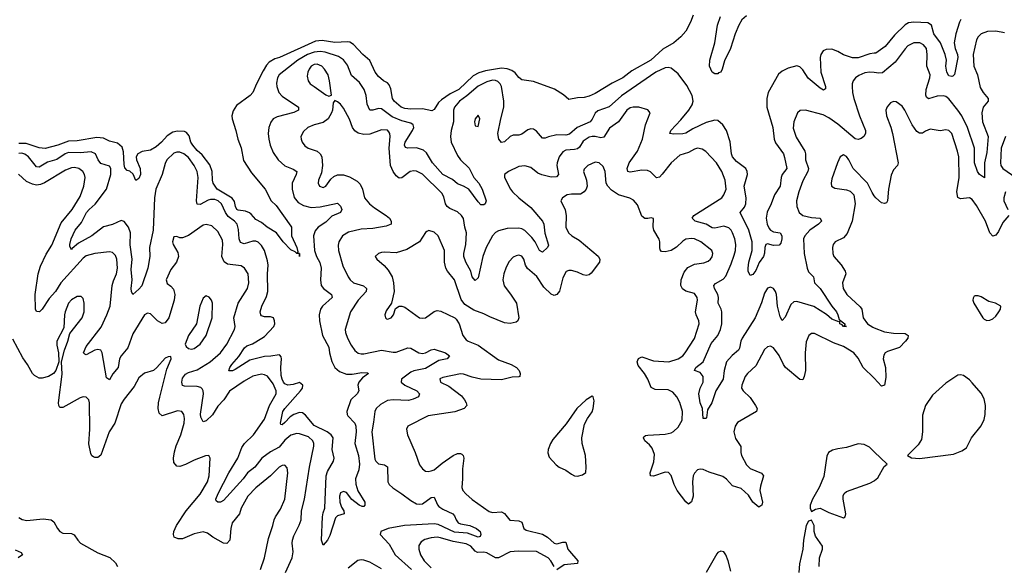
# Model space of a CAD drawing. Header units: inches. Extents: x 1834610 to 2027685, y 642842 to 774116.
# Tile 595 of 632: x 2004156 to 2010889, y 725259 to 728987. Entities that reach past the tile are written whole.
import ezdxf

# ---------------------------------------------------------------- set-up
doc = ezdxf.new("R2010")
doc.units = ezdxf.units.IN
doc.header["$MEASUREMENT"] = 0
doc.layers.add('C0702', color=7, linetype='Continuous')
doc.layers.add('C0712', color=7, linetype='Continuous')

msp = doc.modelspace()

# ---------------------------------------------------------------- linework, layer by layer
at = {"layer": 'C0702', "color": 5}
for points, elevation in [([(2008761.7, 729018.3), (2008742.3, 728970), (2008710.2, 728910), (2008676.9, 728870), (2008630, 728829), (2008554.6, 728785.4), (2008471.6, 728710), (2008342, 728638), (2008279.5, 728590), (2008206.2, 728553.8), (2008090, 728483.5), (2008050, 728464.8), (2008016.6, 728456.6), (2007970, 728453.6), (2007910, 728442.7), (2007874.7, 728474.8), (2007812.2, 728512.3), (2007670, 728564.7), (2007590, 728577.6), (2007570, 728591.6), (2007544, 728624), (2007521, 728641), (2007490, 728652.8), (2007450, 728657.3), (2007342.1, 728637.9), (2007295.9, 728624.1), (2007256.6, 728603.4), (2007158.3, 728510), (2007098.6, 728481.4), (2007040.7, 728439.2), (2007019.4, 728420.6), (2006990, 728374), (2006974.4, 728365.6), (2006910, 728378.4), (2006830, 728376), (2006790, 728380.3), (2006765.1, 728390), (2006716.9, 728430), (2006705.6, 728450), (2006694.9, 728514.9), (2006683.5, 728543.5), (2006670, 728556.9), (2006642.9, 728570), (2006610, 728598.7), (2006586.6, 728630), (2006549.1, 728709.1), (2006503, 728750), (2006438.2, 728818.2), (2006413.1, 728833.1), (2006396.6, 728836.6), (2006310, 728832.6), (2006224.4, 728844.4), (2006179.5, 728840.5), (2005932.2, 728730), (2005900, 728720), (2005862.7, 728697.3), (2005843.9, 728676.1), (2005821.5, 728638.5), (2005775, 728550), (2005750, 728489.6), (2005731.1, 728468.9), (2005639.4, 728400.6), (2005616.4, 728363.6), (2005607.2, 728330), (2005608.9, 728308.9), (2005634.6, 728230), (2005646.7, 728170), (2005670, 728111.3), (2005685.5, 728025.5), (2005739.9, 727939.9), (2005833.7, 727830), (2005875.3, 727750), (2005910, 727716.9), (2006010, 727576.3), (2006013.4, 727570), (2006013.8, 727510), (2006051.5, 727430), (2006058, 727402), (2006052, 727392), (2006070.3, 727390), (2006070, 727368.7), (2006068.8, 727388.9), (2006051.2, 727388.9), (2006040.2, 727400.2), (2006010, 727414.5), (2005958.4, 727470), (2005912, 727530), (2005848.4, 727570), (2005810, 727600.4), (2005770, 727622), (2005738.5, 727658.5), (2005726.5, 727666.5), (2005699.7, 727679.7), (2005650, 727685.2), (2005641.8, 727690), (2005632.1, 727710), (2005625.3, 727745.3), (2005608.8, 727768.9), (2005505.6, 727830), (2005479.7, 727870), (2005474.7, 727890), (2005472.2, 727950), (2005455.2, 727995.2), (2005404.4, 728064.4), (2005370, 728093.3), (2005340.7, 728130), (2005326.8, 728150), (2005314.9, 728194.9), (2005296.6, 728216.6), (2005283, 728223), (2005235.1, 728224.9), (2005202.1, 728217.9), (2005165.2, 728194.8), (2005125.7, 728150), (2005090, 728119.1), (2005050, 728096.9), (2004994.2, 728085.8), (2004962.8, 728070), (2004953, 728050), (2004954.4, 728030), (2004980.3, 727970), (2004982.4, 727930), (2004970, 727901.2), (2004950, 727888.7), (2004932.6, 727932.6), (2004910, 727952), (2004890, 727956.2), (2004875.1, 727975.1), (2004870, 727998), (2004865.4, 728085.4), (2004856.2, 728116.2), (2004824.4, 728144.4), (2004770, 728157.7), (2004730, 728176.8), (2004682.3, 728182.3), (2004550, 728158.7), (2004490, 728158.3), (2004416.3, 728130), (2004330, 728107.1), (2004290, 728111.2), (2004200.4, 728140.4), (2004150, 728141.3)], 220), ([(2009125.1, 729014.9), (2009093.7, 728986.3), (2009073.4, 728950), (2009048.2, 728890), (2009016.4, 728790), (2008974.7, 728705.3), (2008959.1, 728650), (2008950, 728629.2), (2008935.3, 728624.7), (2008930, 728618), (2008910, 728618), (2008890, 728628), (2008874, 728670), (2008876, 728710), (2008909.8, 728830.2), (2008926.6, 728950), (2008947.2, 729010)], 220), ([(2010000, 728757.8), (2009970, 728754.2), (2009890, 728727.6), (2009850, 728725.8), (2009788.1, 728748.1), (2009750, 728770.8), (2009710, 728785.4), (2009670, 728784.2), (2009650, 728775.6), (2009633.4, 728750), (2009629.4, 728730), (2009634.8, 728630), (2009667, 728530), (2009665.5, 728514.5), (2009653.4, 728506.6), (2009630, 728519.8), (2009547.3, 728587.3), (2009510, 728645.1), (2009490, 728665.6), (2009470, 728672), (2009410, 728656.2), (2009370, 728636.2), (2009345.4, 728614.6), (2009274.9, 728490), (2009265.7, 728450), (2009264.9, 728390), (2009305.4, 728250), (2009314.2, 728170), (2009325.2, 728145.2), (2009378, 728070), (2009386.8, 728046.8), (2009401.5, 727970), (2009369.4, 727930), (2009363, 727910), (2009357.1, 727850), (2009316.8, 727790), (2009295.7, 727730), (2009267.6, 727672.4), (2009261.2, 727630), (2009266.7, 727590), (2009281.2, 727561.3), (2009290.3, 727550), (2009310, 727538.8), (2009356.4, 727530), (2009367.9, 727510), (2009367.1, 727490), (2009359.7, 727460.3), (2009350, 727447), (2009310, 727444), (2009270, 727455.8), (2009259.1, 727450), (2009250.3, 727429.7), (2009248.1, 727391.9), (2009241.1, 727370), (2009212.8, 727327.2), (2009190, 727274.5), (2009170, 727247), (2009150, 727239.3), (2009138, 727270), (2009136.8, 727290), (2009141.5, 727330), (2009165.6, 727410), (2009165, 727470), (2009141.5, 727550), (2009082.6, 727670), (2009113.3, 727706.7), (2009121.8, 727730), (2009122.5, 727770), (2009109.9, 727850), (2009132.1, 727930), (2009131, 727950), (2009120.4, 727970), (2009057.4, 728017.4), (2009030.3, 728050), (2009022.9, 728070), (2009013.1, 728153.1), (2008988.2, 728230), (2008964.8, 728270), (2008930, 728298.4), (2008910, 728301.2), (2008850, 728285.6), (2008758.4, 728241.6), (2008710, 728212.2), (2008690, 728207.4), (2008626.3, 728206.3), (2008602.7, 728210), (2008608.4, 728230), (2008677.5, 728302.5), (2008730.5, 728369.5), (2008753.7, 728406.3), (2008761.2, 728430), (2008753.3, 728470), (2008717.7, 728537.7), (2008658.1, 728618.1), (2008610, 728656.4), (2008590, 728660.8), (2008570, 728658.6), (2008506.7, 728630), (2008270, 728467.3), (2008187.4, 728392.6), (2008110, 728365.7), (2008091, 728349), (2008071.4, 728308.6), (2008055.9, 728290), (2007967.3, 728250), (2007915.3, 728204.7), (2007890, 728199.2), (2007830, 728199.8), (2007772.7, 728187.3), (2007750, 728177.6), (2007730, 728178), (2007690, 728225.1), (2007670, 728239.6), (2007650, 728241.6), (2007630, 728235.1), (2007590, 728205.3), (2007570, 728199.3), (2007530, 728197.8), (2007510.2, 728189.8), (2007470, 728152.8), (2007450, 728148.5), (2007431.6, 728171.6), (2007426.3, 728210), (2007445, 728310), (2007466.2, 728390), (2007465.8, 728430), (2007449.8, 728530), (2007440.8, 728550), (2007425.5, 728565.5), (2007410, 728572.5), (2007390, 728573.9), (2007350, 728563.2), (2007290, 728533.2), (2007213.3, 728466.7), (2007163.3, 728430), (2007128.4, 728390), (2007122.9, 728370), (2007122.8, 728290), (2007106.3, 728230), (2007101.1, 728190), (2007107.2, 728150), (2007150, 728059.7), (2007170.7, 728030.7), (2007230, 727972.3), (2007261.9, 727910), (2007294.6, 727870), (2007317.7, 727830), (2007346, 727750), (2007339.1, 727730), (2007330, 727722), (2007318, 727722), (2007310, 727722.4), (2007290, 727743), (2007227.2, 727830), (2007190.3, 727850.3), (2007150, 727865), (2007116.3, 727896.3), (2007050, 727930.4), (2006979.6, 728010), (2006936.8, 728076.8), (2006916.7, 728096.7), (2006870, 728111.6), (2006809.1, 728109.1), (2006794.3, 728114.3), (2006787.8, 728130), (2006792.2, 728150), (2006842.4, 728230), (2006851.2, 728250), (2006846.2, 728270), (2006830, 728279.5), (2006770, 728295.9), (2006703.8, 728323.8), (2006630, 728378.1), (2006610, 728381.5), (2006570, 728368.7), (2006550, 728369.7), (2006531.4, 728410), (2006525.9, 728470), (2006510.6, 728510), (2006478.7, 728558.7), (2006425.1, 728605.1), (2006397.5, 728677.5), (2006370, 728714.1), (2006335.9, 728735.9), (2006245.1, 728765), (2006210, 728771.2), (2006170, 728766.4), (2006123.9, 728750), (2006057.4, 728710), (2005931.3, 728610), (2005919.3, 728590), (2005912.9, 728552.9), (2005914.3, 728530), (2005929, 728489.1), (2005950, 728464.7), (2006062, 728390), (2006062.6, 728370), (2006030, 728352.8), (2005916.2, 728323.8), (2005890.2, 728309.8), (2005872.7, 728287.3), (2005858.6, 728250), (2005854.7, 728210), (2005859.3, 728170), (2005869.5, 728129.5), (2005890, 728079.3), (2005923.6, 728030), (2005969.5, 727989.5), (2006026.8, 727966.8), (2006050.2, 727950.2), (2006046, 727930), (2006020.2, 727870), (2006018.2, 727830), (2006033.4, 727773.4), (2006059, 727739), (2006097, 727717), (2006150, 727704.3), (2006210, 727707.8), (2006330, 727734.6), (2006350, 727713), (2006358.3, 727690), (2006350.5, 727670), (2006290, 727643.7), (2006250, 727604.7), (2006196.3, 727570), (2006176.5, 727543.5), (2006164.5, 727510), (2006172, 727410), (2006185.5, 727370), (2006207.7, 727327.7), (2006217.5, 727290), (2006212.8, 727210), (2006218.2, 727170), (2006232.8, 727150), (2006287.8, 727110), (2006293.1, 727090), (2006225.8, 727030), (2006213.4, 727010), (2006203.8, 726970), (2006206.7, 726930), (2006226, 726830), (2006270, 726750.4), (2006275, 726710), (2006290.9, 726650.9), (2006311.5, 726610), (2006342.7, 726582.7), (2006390, 726564), (2006430, 726563.8), (2006496.3, 726576.3), (2006534.9, 726574.9), (2006540.7, 726570), (2006500.9, 726539.1), (2006475.3, 726510), (2006467.8, 726490), (2006474.4, 726450), (2006463.7, 726430), (2006420.7, 726390), (2006392.9, 726310), (2006394.7, 726290), (2006400.3, 726280.3), (2006447.7, 726230), (2006454, 726210), (2006456.4, 726170), (2006448.7, 726090), (2006472.1, 726010), (2006480.6, 725950), (2006474.1, 725910), (2006452.7, 725850), (2006453.4, 725813.4), (2006468, 725768), (2006515.8, 725690), (2006516, 725670), (2006510, 725661.6), (2006498.6, 725661.5), (2006476.2, 725670), (2006427.3, 725707.3), (2006390, 725755.1), (2006370, 725764), (2006350, 725753.6), (2006342.2, 725730), (2006345.5, 725690), (2006357, 725657), (2006372.4, 725630), (2006374.8, 725610), (2006330, 725596.3), (2006316, 725584), (2006276.9, 725463.1), (2006261.1, 725430), (2006230, 725395.3), (2006220.5, 725430), (2006225.5, 725590), (2006230, 725618), (2006242.3, 725650), (2006252.5, 725870), (2006261.2, 725898.8), (2006300.7, 725970), (2006306, 725990), (2006291.8, 726050), (2006299.3, 726130), (2006286, 726150), (2006258.8, 726170), (2006170, 726214.8), (2006110, 726283.7), (2006090, 726300.2), (2006070, 726303), (2006029.6, 726290.4), (2006005.6, 726274.4), (2005970, 726234.5), (2005950, 726219.1), (2005941.1, 726221.1), (2005938.3, 726230), (2005956.3, 726310), (2005969.3, 726330.7), (2006076.8, 726450), (2006089.9, 726470), (2006091.3, 726490), (2006070, 726508.2), (2006026.4, 726493.6), (2005990, 726489.9), (2005970, 726499.1), (2005959.9, 726510), (2005949.9, 726530), (2005944.7, 726555.3), (2005941.2, 726610), (2005946.5, 726670), (2005943.6, 726683.6), (2005935, 726695), (2005930, 726697.7), (2005872.6, 726687.4), (2005830, 726685.2), (2005730, 726659.6), (2005630, 726596.5), (2005610, 726587.1), (2005586.6, 726586.6), (2005593.3, 726610), (2005606, 726630), (2005653.7, 726686.3), (2005694.2, 726745.8), (2005710, 726758.1), (2005746.7, 726773.3), (2005812.2, 726810), (2005830, 726822.9), (2005892.9, 726890), (2005899.8, 726910), (2005899.4, 726930), (2005890.4, 726950.4), (2005870, 726957.7), (2005830, 726957.1), (2005810, 726963.5), (2005803.9, 726970), (2005800.3, 726990), (2005812.1, 727030), (2005843.9, 727096.1), (2005853.3, 727130), (2005849.4, 727250), (2005854.1, 727310), (2005850, 727339.5), (2005830, 727411.1), (2005810, 727444.4), (2005787.2, 727467.2), (2005770, 727474.9), (2005750, 727474.9), (2005690, 727455.8), (2005665.8, 727465.8), (2005656.5, 727490), (2005652.9, 727552.9), (2005642.9, 727590), (2005625, 727610), (2005582.1, 727642.1), (2005563.9, 727670), (2005535.9, 727730), (2005512.8, 727750), (2005490, 727758), (2005461.1, 727758.9), (2005445, 727755), (2005390, 727723.4), (2005370, 727725.7), (2005364.3, 727750), (2005377.4, 727910), (2005370.5, 727950), (2005349.8, 727990), (2005310, 728045.3), (2005278, 728070), (2005250, 728081.2), (2005230, 728081.8), (2005210, 728075), (2005162.2, 728030), (2005150, 728005.1), (2005129, 727930), (2005087.9, 727830), (2005077, 727770), (2005068.2, 727550), (2005042.9, 727430), (2005045.6, 727370), (2005033.2, 727290), (2004990, 727169.5), (2004970, 727145.1), (2004930, 727109.4), (2004920.7, 727130), (2004918.7, 727150), (2004925.7, 727210), (2004919.2, 727279.2), (2004926.1, 727350), (2004911.6, 727448.4), (2004913.6, 727530), (2004899.3, 727570), (2004870, 727608.8), (2004850, 727615.8), (2004790, 727588.6), (2004730, 727571.8), (2004650, 727511.1), (2004559, 727461), (2004515.5, 727424.5), (2004510, 727415.1), (2004499.1, 727439.1), (2004497.6, 727450), (2004506.9, 727490), (2004535.4, 727550), (2004579.5, 727600.5), (2004612.5, 727670), (2004630, 727691.2), (2004672.5, 727727.5), (2004750, 727830.2), (2004778.9, 727930), (2004778.4, 727970), (2004770, 727986.9), (2004710, 728005.8), (2004692.4, 728030), (2004673.3, 728070), (2004644.5, 728084.5), (2004570, 728077.1), (2004490, 728079.1), (2004466.3, 728070), (2004410, 728032.9), (2004346.7, 728013.3), (2004290, 727980.6), (2004270, 727981.5), (2004216.7, 728050), (2004190, 728069.1), (2004170, 728075.1), (2004150, 728073.4)], 240), ([(2010000, 728625.9), (2009970, 728629.9), (2009935.9, 728624.1), (2009893.1, 728606.9), (2009870.3, 728590), (2009854.9, 728570), (2009848.9, 728550), (2009849, 728530), (2009851.3, 728490), (2009859.7, 728450), (2009898.6, 728330), (2009939.8, 728230), (2009939.1, 728210), (2009927.6, 728190), (2009910, 728175.2), (2009890, 728167.7), (2009870, 728173.9), (2009750, 728274.4), (2009690, 728317.1), (2009650, 728337.2), (2009530, 728369.8), (2009493.3, 728366.7), (2009473.7, 728350), (2009449.4, 728290.6), (2009446.1, 728246.1), (2009465.1, 728185.1), (2009524.1, 728090), (2009530.2, 728070), (2009530.2, 728030), (2009549.4, 727970), (2009546.3, 727950), (2009510, 727885.4), (2009483, 727810), (2009467.6, 727750), (2009470.2, 727710), (2009486.3, 727670), (2009510.1, 727650.1), (2009570, 727634.8), (2009630, 727631.6), (2009638.6, 727610), (2009618.5, 727590), (2009560.1, 727550), (2009523.8, 727510), (2009516.5, 727490), (2009521.2, 727390), (2009539.7, 727290), (2009550, 727264.2), (2009583.1, 727230), (2009591.3, 727190), (2009630.5, 727150.5), (2009709.6, 727029.6), (2009740.7, 726990), (2009751.2, 726970), (2009758.8, 726938.8), (2009797.4, 726910), (2009798.7, 726901.3), (2009792, 726892), (2009810.2, 726889.8), (2009789.6, 726890), (2009781, 726901), (2009765.1, 726910), (2009764, 726924), (2009757.3, 726922.7), (2009710, 726940.4), (2009672.2, 726972.2), (2009586.3, 727026.3), (2009470, 727062.4), (2009450, 727060.3), (2009430, 727040.4), (2009390, 726955.6), (2009370, 726932), (2009357.2, 726957.3), (2009337, 727030), (2009330, 727108.7), (2009323.1, 727130), (2009310, 727151), (2009290, 727159.7), (2009270, 727152.8), (2009250, 727117.6), (2009228.1, 727051.9), (2009185.8, 726950), (2009096.1, 726810), (2009086.9, 726790), (2009077.3, 726742.7), (2009070.1, 726729.9), (2009027.6, 726692.4), (2008990, 726648.3), (2008973.3, 726590), (2008965.4, 726530), (2008916.1, 726450), (2008888.6, 726370), (2008859.5, 726320.5), (2008852.4, 726267.6), (2008850, 726262.7), (2008842, 726262), (2008830, 726261.2), (2008825.6, 726330), (2008809.8, 726370), (2008800.7, 726430), (2008810, 726468.2), (2008828.5, 726510), (2008829.9, 726549.9), (2008810, 726575.3), (2008769.6, 726590), (2008779.7, 726610), (2008830.7, 726650), (2008885.2, 726774.8), (2008929.8, 726830), (2008948.1, 726870), (2008957.1, 726910), (2008957.3, 726990), (2008952.7, 727010), (2008932.4, 727050), (2008933.7, 727090), (2008929, 727110), (2008907.8, 727150), (2008903.1, 727170), (2008914.7, 727185.3), (2008966.9, 727213.1), (2008985, 727235), (2009021.8, 727318.2), (2009041.9, 727378.1), (2009049.9, 727410), (2009052.2, 727450), (2009046.1, 727490), (2009031.2, 727531.2), (2009020.7, 727550), (2009004.7, 727564.7), (2008970, 727576.5), (2008910, 727562.3), (2008890, 727564.2), (2008849.9, 727589.9), (2008775.6, 727610), (2008754.3, 727630), (2008766.6, 727650), (2008956.4, 727770), (2008971.6, 727790), (2008987.2, 727830), (2008981, 727890), (2008958, 727950), (2008919.8, 728010), (2008847.4, 728087.4), (2008823.1, 728103.1), (2008790, 728108.6), (2008770, 728102.7), (2008730, 728079.4), (2008670, 728061.5), (2008610.2, 728010), (2008550, 727930.7), (2008530, 727912.1), (2008510, 727906.6), (2008470, 727948.3), (2008450, 727956.5), (2008410, 727960.2), (2008330, 727945.3), (2008315.1, 727950), (2008309.2, 727970), (2008322.6, 728010), (2008380.5, 728090), (2008414.8, 728170), (2008434.6, 728270), (2008467, 728350), (2008451, 728371), (2008389, 728389), (2008350, 728390.6), (2008330, 728384.8), (2008307.6, 728370), (2008250.1, 728289.9), (2008190, 728247.1), (2008150, 728184.2), (2008130, 728179.4), (2008090, 728189.3), (2008070, 728189.4), (2008050, 728183.6), (2008010, 728156.5), (2007983.3, 728116.7), (2007970, 728105.6), (2007950, 728100.1), (2007890, 728096.5), (2007870, 728084.8), (2007845.2, 728050), (2007830.2, 728010), (2007828.7, 727990), (2007840.2, 727930), (2007827, 727913), (2007790, 727911.1), (2007726.5, 727926.5), (2007698.8, 727938.8), (2007650, 727977.2), (2007610, 727989.8), (2007570, 727984.8), (2007498.8, 727950), (2007470.8, 727930), (2007470.6, 727910), (2007512.8, 727830), (2007526.7, 727810), (2007569.2, 727770), (2007650, 727703.5), (2007731, 727610), (2007739.1, 727590), (2007747.7, 727527.7), (2007772.8, 727447.3), (2007764.4, 727430), (2007730, 727399.6), (2007710, 727409.6), (2007681.2, 727470), (2007658.7, 727498.7), (2007610, 727546.1), (2007590, 727558.3), (2007570, 727563.2), (2007490, 727559.8), (2007430, 727545.3), (2007410, 727532.4), (2007390, 727509.7), (2007345.2, 727430), (2007323, 727370), (2007290, 727222.7), (2007270, 727205.6), (2007250, 727229.4), (2007240.7, 727270), (2007207.4, 727330), (2007193, 727370), (2007192.8, 727390), (2007205.7, 727450), (2007211, 727530), (2007199.5, 727570), (2007189.9, 727629.9), (2007177.8, 727650), (2007150, 727675.5), (2007097.4, 727697.4), (2007079.7, 727710), (2007068, 727728), (2007056.3, 727776.4), (2007042.6, 727802.6), (2006910, 727932.4), (2006870, 727951.7), (2006850, 727954.4), (2006827, 727950), (2006770, 727907.1), (2006750, 727905.3), (2006730, 727919.3), (2006708.6, 727950), (2006692, 727990), (2006682.5, 728110), (2006689.8, 728189.8), (2006687.7, 728210), (2006680.8, 728220.8), (2006670, 728231.6), (2006630, 728235.9), (2006550, 728204.1), (2006510, 728202.8), (2006470, 728212.7), (2006447.9, 728227.8), (2006432.3, 728250), (2006410, 728307), (2006370, 728383.7), (2006350, 728409.4), (2006330, 728426), (2006310, 728435.3), (2006300.5, 728419.5), (2006295.8, 728370), (2006289, 728350), (2006264.6, 728310), (2006230, 728284.1), (2006170, 728268.9), (2006127, 728250), (2006096.4, 728223.6), (2006079, 728190), (2006079.6, 728170), (2006086.7, 728150), (2006105.7, 728125.7), (2006129.4, 728109.4), (2006190, 728089.2), (2006211.3, 728071.3), (2006221.8, 728050), (2006227.6, 727990), (2006218.6, 727941.4), (2006199.5, 727890), (2006197, 727870), (2006204.9, 727850), (2006230, 727841.1), (2006249.3, 727850), (2006282.7, 727897.3), (2006304.7, 727915.3), (2006330, 727926.2), (2006370, 727927.6), (2006410, 727912.9), (2006463.4, 727883.4), (2006484.2, 727864.2), (2006499.3, 727830), (2006514.2, 727770), (2006546.9, 727730), (2006581.2, 727701.2), (2006662.4, 727650), (2006684, 727630), (2006697, 727610), (2006696.3, 727590), (2006662.7, 727577.3), (2006570, 727560.4), (2006490, 727555.9), (2006403.7, 727536.3), (2006362.8, 727510), (2006339.1, 727470), (2006333.4, 727446.6), (2006336.2, 727410), (2006365.4, 727305.4), (2006402.9, 727230), (2006416.5, 727210), (2006439.6, 727190), (2006507.9, 727167.9), (2006527.8, 727150), (2006524.5, 727130), (2006469.4, 727070), (2006417.8, 726990), (2006382.2, 726870), (2006383.5, 726850), (2006398.4, 726810), (2006422.9, 726763), (2006447.6, 726727.6), (2006470, 726709.1), (2006490, 726703.2), (2006510, 726703.8), (2006630, 726729.5), (2006710, 726714.2), (2006730, 726715.2), (2006810, 726745.4), (2006830, 726743.6), (2006884.4, 726710), (2006910, 726706.4), (2006930, 726710.9), (2006970, 726732.2), (2006990, 726734.7), (2007067.3, 726710), (2007095.5, 726690), (2007079.1, 726670), (2007022.3, 726657.7), (2006930, 726604.7), (2006850, 726586.7), (2006830, 726577.5), (2006767.4, 726530), (2006764.2, 726510), (2006788.7, 726490), (2006871.6, 726450), (2006890.3, 726430), (2006882.4, 726410), (2006846.6, 726393.4), (2006814, 726386), (2006710, 726390.4), (2006670, 726384.1), (2006622, 726358), (2006592.4, 726330), (2006583.9, 726310), (2006576.1, 726236.1), (2006563, 726170), (2006584.7, 725984.7), (2006590.2, 725970.2), (2006610, 725952), (2006650, 725944.9), (2006670, 725930.7), (2006673.1, 725830), (2006683.1, 725810), (2006707, 725787), (2006770, 725748.2), (2006830, 725700.7), (2006870, 725678.8), (2006890, 725675.4), (2006910, 725679.3), (2006970, 725722.4), (2006990, 725724.4), (2007011.8, 725671.8), (2007021.1, 725661.1), (2007050, 725641.3), (2007117.6, 725610), (2007130, 725596.4), (2007139.7, 725570), (2007154.9, 725550), (2007170, 725542.5), (2007233, 725530), (2007280.4, 725510), (2007304.9, 725490), (2007310.3, 725469.7), (2007304.5, 725455.5), (2007290, 725451.8), (2007217.5, 725477.5), (2007130, 725484.4), (2007017.7, 725537.7), (2006990, 725541.6), (2006788.3, 725531.7), (2006676.3, 725510), (2006625.5, 725490), (2006620.4, 725470), (2006682.5, 725402.5), (2006722.7, 725330), (2006836.2, 725230)], 260), ([(2010000, 727784.7), (2009985.9, 727805.9), (2009953.1, 727870), (2009855.1, 727970), (2009826, 728030), (2009810, 728051.6), (2009790, 728064.5), (2009766.4, 728050), (2009747.2, 728010), (2009710, 727899), (2009704.4, 727870), (2009707.3, 727850), (2009730, 727836.3), (2009810, 727825.5), (2009835.9, 727815.9), (2009859, 727790), (2009868.1, 727730), (2009848.4, 727611.6), (2009813.3, 727526.7), (2009790, 727496.3), (2009731.7, 727468.3), (2009718.4, 727450), (2009713.7, 727430), (2009716.5, 727390), (2009723.1, 727370), (2009772.7, 727312.7), (2009800.6, 727270), (2009804.3, 727250), (2009783.5, 727190), (2009786.2, 727150), (2009812.2, 727110), (2009904.2, 727024.2), (2009913.5, 727010), (2009923.2, 726950), (2009953.6, 726910), (2009990, 726885.1), (2010000, 726881.4)], 280), ([(2005974.3, 725210), (2006018.6, 725310), (2006025.3, 725350), (2006019.3, 725410), (2006021.6, 725430), (2006030, 725459.3), (2006067.4, 725532.6), (2006079.8, 725570), (2006083.1, 725630), (2006103.7, 725710), (2006136.5, 725930), (2006167.4, 726072.6), (2006167.4, 726090), (2006160.3, 726110), (2006130, 726135.7), (2006070, 726158), (2006050, 726159.4), (2006010, 726147.5), (2005970, 726115), (2005930, 726065.3), (2005870, 726034), (2005812.1, 725990), (2005763.5, 725930), (2005713.1, 725890), (2005683.9, 725850), (2005550, 725700.9), (2005530, 725690.9), (2005511, 725689), (2005498.7, 725698.7), (2005496, 725710), (2005513, 725750), (2005586.6, 725890), (2005647, 725990), (2005675.8, 726064.2), (2005693.9, 726090), (2005754.1, 726150), (2005830, 726256.5), (2005863, 726350), (2005908.8, 726430), (2005910.7, 726450), (2005890, 726499.7), (2005850, 726550.8), (2005830, 726561.5), (2005810, 726563.9), (2005750, 726550.5), (2005690, 726517.7), (2005591.5, 726448.5), (2005550.8, 726389.2), (2005510, 726346.8), (2005473.7, 726286.3), (2005430, 726245.1), (2005410, 726238.7), (2005393.8, 726270), (2005391.9, 726291.9), (2005412.3, 726430), (2005410.9, 726450), (2005404.1, 726464.1), (2005393.9, 726473.9), (2005370, 726480.2), (2005282.7, 726482.7), (2005268.3, 726488.3), (2005263.7, 726510), (2005270, 726537), (2005290, 726564.9), (2005310, 726576.3), (2005370, 726594.4), (2005458.4, 726650), (2005528.9, 726711.1), (2005571.4, 726770), (2005624.4, 726870), (2005628.5, 726890), (2005620.7, 726950), (2005649.8, 727050), (2005712.8, 727150), (2005722.2, 727190), (2005717.8, 727250), (2005693.7, 727290), (2005670, 727304.5), (2005575.9, 727315.9), (2005553.1, 727333.1), (2005538.4, 727370), (2005545.8, 727450), (2005541.7, 727481.7), (2005510, 727539.7), (2005470, 727578.7), (2005430, 727588.7), (2005410, 727583.1), (2005310, 727513.6), (2005270, 727495.8), (2005250, 727497.6), (2005230, 727506), (2005210, 727504), (2005200.4, 727470), (2005204.4, 727450), (2005237.2, 727397.2), (2005242, 727370), (2005229, 727330), (2005190, 727279.7), (2005158.5, 727210), (2005163.7, 727183.7), (2005190, 727166), (2005206.9, 727146.9), (2005216.6, 727110), (2005211.6, 727070), (2005175.3, 726950), (2005150, 726914.7), (2005130, 726912.3), (2005099.1, 726930), (2005050, 726977.6), (2005030, 726980.9), (2005010, 726970.9), (2004930, 726840.4), (2004896, 726744), (2004849.7, 726690.3), (2004838.2, 726670), (2004829.2, 726610), (2004793.8, 726566.2), (2004770, 726526), (2004750, 726539.3), (2004719.1, 726710), (2004710, 726728.3), (2004690, 726734), (2004670, 726729.8), (2004610, 726697.6), (2004600.5, 726700.5), (2004592.3, 726710), (2004610, 726753.1), (2004714, 726886), (2004752.6, 726970), (2004774, 727030), (2004789.2, 727170.8), (2004797.1, 727202.9), (2004817.9, 727250), (2004824.7, 727290), (2004820.2, 727350), (2004810, 727376.9), (2004798, 727390), (2004790, 727396.4), (2004770, 727400.9), (2004670, 727389.9), (2004610, 727372.9), (2004590, 727357.3), (2004436.3, 727190), (2004400.1, 727130), (2004357.6, 727082.4), (2004310, 727009.7), (2004291.9, 726990), (2004270, 726992.7), (2004265, 727010), (2004262.3, 727110), (2004282, 727250), (2004297.4, 727302.6), (2004335.9, 727384.2), (2004374.5, 727445.5), (2004440.2, 727599.8), (2004513.8, 727690), (2004570, 727779.5), (2004594.2, 727850), (2004604.2, 727910), (2004599.8, 727930), (2004588.3, 727950), (2004560.7, 727970), (2004530, 727977.3), (2004510, 727976.2), (2004470, 727960.2), (2004326.3, 727873.7), (2004298.2, 727861.8), (2004270, 727857.3), (2004242.5, 727862.5), (2004202.8, 727882.8), (2004148, 727932)], 260), ([(2010000, 726537.3), (2009998.7, 726538.7), (2009923.2, 726610), (2009890, 726673.3), (2009860.8, 726710), (2009790, 726753.2), (2009719.7, 726779.7), (2009590, 726842), (2009570, 726843.6), (2009551.4, 726828.6), (2009533.1, 726786.9), (2009526, 726710), (2009529.3, 726590.7), (2009520.9, 726550), (2009510, 726527), (2009490, 726528.2), (2009393.3, 726610), (2009379.1, 726630), (2009350, 726692.4), (2009310, 726746), (2009290, 726756.2), (2009270, 726751.8), (2009250, 726734), (2009190, 726622), (2009131.9, 726570), (2009116.9, 726550), (2009093.6, 726490), (2009092.8, 726470), (2009102.3, 726450), (2009150, 726406.5), (2009187.8, 726350), (2009198, 726330), (2009194, 726310), (2009064.8, 726235.2), (2009047.9, 726210), (2009040.2, 726170), (2009050, 726126), (2009087.6, 726070), (2009086.7, 726030), (2009092.6, 726010), (2009126.1, 725946.1), (2009150, 725920.2), (2009229.1, 725889.1), (2009243.1, 725870), (2009221.4, 725798.6), (2009217.1, 725770), (2009234.6, 725690), (2009230, 725669.3), (2009210, 725656), (2009170, 725689.7), (2009138.7, 725738.7), (2009090, 725784.6), (2009030, 725801.8), (2008988, 725848), (2008964.9, 725864.9), (2008870, 725896.2), (2008830, 725914.2), (2008810, 725916), (2008790, 725911.1), (2008770, 725887.8), (2008761.8, 725870), (2008755.7, 725830), (2008760.2, 725730), (2008750, 725692.7), (2008730, 725676.9), (2008710, 725691.5), (2008650.8, 725770), (2008631.4, 725810), (2008611.6, 725871.6), (2008592, 725892), (2008570, 725895.5), (2008490, 725868.8), (2008469.6, 725870), (2008466.9, 725890), (2008493.2, 725966.8), (2008495.9, 726015.9), (2008479.9, 726059.9), (2008462.6, 726082.6), (2008431.3, 726110), (2008421.3, 726130), (2008423.7, 726136.3), (2008434.7, 726145.3), (2008452.1, 726147.9), (2008570, 726153.8), (2008610, 726163.2), (2008627.6, 726172.4), (2008657.5, 726202.5), (2008685.3, 726250), (2008688.2, 726310), (2008670, 726371.8), (2008650.5, 726410.6), (2008622.2, 726442.3), (2008590, 726457.6), (2008501.3, 726461.2), (2008473.2, 726473.2), (2008450.8, 726530), (2008428.4, 726568.4), (2008384.3, 726624.3), (2008378.9, 726650), (2008387.7, 726672.3), (2008410, 726683.2), (2008490, 726655), (2008595.1, 726650), (2008658.5, 726670), (2008689.8, 726690), (2008706.5, 726710), (2008770.4, 726809.6), (2008802.6, 726910), (2008800.7, 726930), (2008780.6, 726970), (2008776.8, 726990), (2008790.5, 727070), (2008788.3, 727090), (2008770, 727115.4), (2008710, 727132.5), (2008687.3, 727147.3), (2008677.1, 727170), (2008678.2, 727210), (2008698.7, 727261.3), (2008725.6, 727294.4), (2008770, 727316.3), (2008833.6, 727326.4), (2008862.8, 727337.2), (2008879.7, 727350), (2008890, 727366), (2008895.1, 727390), (2008888, 727410), (2008813.5, 727470), (2008770.3, 727489.7), (2008750, 727492.9), (2008710, 727487.9), (2008690, 727474.8), (2008647.2, 727432.8), (2008610, 727411.2), (2008570, 727400.5), (2008543.9, 727403.9), (2008535.3, 727415.3), (2008532.4, 727430), (2008533, 727470), (2008527.8, 727487.8), (2008493.1, 727550), (2008488.1, 727571.9), (2008489.1, 727629.1), (2008474.5, 727634.5), (2008452.3, 727627.7), (2008430, 727628), (2008410, 727645.6), (2008381.2, 727721.2), (2008354.1, 727754.1), (2008328.1, 727768.1), (2008250, 727790.7), (2008202.2, 727822.2), (2008176.8, 727850), (2008165.3, 727870), (2008158.3, 727950), (2008144.9, 727984.9), (2008118, 728010), (2008090, 728014.8), (2008041.3, 727990), (2008014.8, 727965.2), (2008010.3, 727950), (2008031.2, 727890), (2008036.5, 727850), (2008030.1, 727829.9), (2008015.3, 727810), (2007990, 727796.2), (2007930, 727795.3), (2007900.7, 727790), (2007867.7, 727770), (2007856.3, 727750), (2007887, 727687), (2007891.9, 727650), (2007891, 727570), (2007909.3, 727530), (2007930.7, 727510.7), (2007981, 727481), (2008112.1, 727372.1), (2008122.4, 727350), (2008120.2, 727330), (2008064.2, 727255.8), (2008050, 727243.1), (2008030, 727239.8), (2008010, 727244.6), (2007970, 727263.1), (2007930, 727273.3), (2007910, 727274), (2007893.6, 727266.4), (2007870, 727222.9), (2007848.2, 727131.8), (2007830, 727108.4), (2007810, 727102.6), (2007790, 727110.9), (2007739.3, 727159.3), (2007691.6, 727231.6), (2007628.2, 727288.2), (2007615.4, 727310), (2007603.5, 727350), (2007590, 727371.1), (2007570, 727378.3), (2007550, 727374.3), (2007530, 727363.5), (2007504, 727336), (2007482.7, 727297.3), (2007466.2, 727250), (2007460.2, 727210), (2007468.3, 727168.3), (2007512.5, 727112.5), (2007553.4, 727050), (2007569.3, 726950), (2007562.8, 726930), (2007550, 726919.3), (2007510, 726911.9), (2007470, 726916.3), (2007370, 726956.2), (2007330, 726977.4), (2007261.8, 727001.8), (2007200.2, 727040.2), (2007174.9, 727074.9), (2007129, 727210), (2007081.2, 727270), (2007070.7, 727290), (2007061.6, 727330), (2007060.4, 727410), (2007017.4, 727510), (2006990, 727535.4), (2006953.2, 727546.8), (2006939.5, 727540.5), (2006930, 727532.7), (2006890.2, 727469.8), (2006803.1, 727416.9), (2006730, 727394.5), (2006650, 727399.6), (2006630, 727396.2), (2006610.5, 727389.5), (2006586.8, 727370), (2006597.3, 727350), (2006647.4, 727307.4), (2006676, 727276), (2006701.8, 727230), (2006712.3, 727190), (2006716, 727130), (2006698.8, 727050), (2006662.9, 726997.1), (2006653, 726970), (2006657.3, 726950), (2006664.2, 726944.2), (2006670, 726941.6), (2006695.1, 726950), (2006711.6, 726970), (2006725.6, 727014.4), (2006750, 727030.7), (2006770, 727030.5), (2006790, 727023.8), (2006890, 726950.4), (2006910, 726946.7), (2006930, 726950.4), (2006990, 726993.7), (2007010, 726999.5), (2007035.1, 726995.1), (2007130.3, 726950.3), (2007141.3, 726941.3), (2007160.5, 726910), (2007186.4, 726830), (2007210, 726799.5), (2007223, 726790), (2007290, 726762), (2007430, 726663.9), (2007517.6, 726630), (2007552.2, 726610), (2007572, 726590), (2007578, 726570), (2007574.9, 726550), (2007570, 726546.6), (2007523.8, 726543.8), (2007450, 726526), (2007310, 726531.2), (2007250, 726543.7), (2007190, 726565.5), (2007170, 726567.1), (2007050, 726542.9), (2007027.9, 726532.1), (2007034, 726510), (2007090, 726482.3), (2007176.4, 726416.4), (2007198, 726390), (2007209.1, 726370), (2007213.7, 726350), (2007195.5, 726330), (2007132.4, 726307.6), (2006950, 726279.4), (2006810.5, 726210), (2006801.3, 726190), (2006807.2, 726150), (2006859.6, 726030), (2006890, 725945.5), (2006910, 725917.1), (2006930, 725903.1), (2006950, 725900.3), (2006970, 725904), (2006990, 725910.3), (2007043.7, 725956.3), (2007118.9, 726010), (2007150, 726023.2), (2007170, 726023.6), (2007178.9, 726018.9), (2007189.1, 726009.1), (2007193, 725990), (2007182.9, 725917.2), (2007184.6, 725850), (2007178.6, 725790), (2007186.7, 725770), (2007206.6, 725746.6), (2007250, 725708.1), (2007367.1, 725627.1), (2007390, 725620.6), (2007450, 725624.1), (2007471.9, 725611.9), (2007507.4, 725567.4), (2007570, 725562.1), (2007590, 725552.7), (2007602.9, 725510), (2007618.1, 725498.1), (2007731.1, 725471.1), (2007765.9, 725450), (2007810, 725410.1), (2007830, 725405.3), (2007870, 725417.4), (2007890, 725416), (2007904.6, 725370), (2007914.4, 725354.4), (2007972.6, 725290), (2007970.3, 725270), (2007878, 725262), (2007830, 725228.2)], 280), ([(2005801.5, 725230), (2005829.8, 725310), (2005857.4, 725442.6), (2005888, 725530), (2005896.2, 725570), (2005904.4, 725590), (2005938.7, 725641.3), (2005969, 725710), (2005988.6, 725890), (2005985.4, 725925.4), (2005970, 725943.6), (2005950, 725940.5), (2005930, 725928.3), (2005870.7, 725869.3), (2005770, 725787.7), (2005715.6, 725730), (2005670.2, 725650), (2005658.2, 725610), (2005609.6, 725550), (2005599.8, 725510), (2005592.2, 725430), (2005572.7, 725407.3), (2005550, 725409), (2005476, 725450), (2005439.3, 725479.3), (2005410, 725487), (2005350, 725474), (2005270, 725439.5), (2005239, 725439), (2005211.3, 725450), (2005207.3, 725470), (2005210.7, 725490), (2005229.2, 725530), (2005293.8, 725630), (2005390, 725744.2), (2005439.4, 725830), (2005451.4, 725870), (2005458, 725990), (2005449.1, 726009.1), (2005426, 726006), (2005350, 725977.3), (2005290, 725947.1), (2005250, 725934.7), (2005230, 725935.6), (2005210, 725961.2), (2005207.1, 725990), (2005213.9, 726033.9), (2005225.9, 726074.1), (2005258.3, 726150), (2005280.6, 726230), (2005282.5, 726262.5), (2005278.2, 726290), (2005263.7, 726310), (2005234.1, 726314.1), (2005130, 726281.1), (2005110, 726297.6), (2005101.7, 726330), (2005104.1, 726370), (2005113.1, 726406.9), (2005161.7, 726598.3), (2005192.7, 726670), (2005190, 726686), (2005170, 726684), (2005150, 726673.2), (2005094, 726610), (2005070.3, 726589.7), (2005010, 726571.3), (2004970, 726539.5), (2004939.7, 726480.3), (2004870, 726394), (2004850, 726362.4), (2004806.1, 726230), (2004768.1, 726170), (2004710, 726012.3), (2004690, 725996.2), (2004670, 725994.5), (2004659.6, 725999.6), (2004650, 726006), (2004642.2, 726022.2), (2004628.4, 726088.4), (2004635.3, 726190), (2004633.5, 726370), (2004629.7, 726389.7), (2004610, 726407.6), (2004589.6, 726409.6), (2004570, 726403.5), (2004450, 726337.2), (2004430, 726336.9), (2004422.8, 726350), (2004420.2, 726370), (2004446, 726566), (2004442, 726650), (2004462.9, 726730), (2004484.7, 726790), (2004497.7, 726842.3), (2004582, 726950), (2004597.7, 726990), (2004597.4, 727050), (2004590, 727082), (2004576.3, 727096.3), (2004550, 727095.4), (2004510, 727071.9), (2004490.3, 727050), (2004466.5, 726990), (2004461.7, 726970), (2004457.5, 726882.5), (2004410.4, 726790), (2004410, 726762), (2004421.6, 726710), (2004424, 726650), (2004403.1, 726590), (2004386.7, 726570), (2004351.7, 726548.3), (2004310, 726537.3), (2004290, 726538.3), (2004256.1, 726556.1), (2004243, 726570), (2004209.7, 726630), (2004176.2, 726676.2), (2004110, 726804)], 280), ([(2010000, 726033.5), (2009965.9, 726065.9), (2009930, 726085.1), (2009890, 726088.2), (2009810, 726063), (2009750, 726055.1), (2009714.6, 726045.4), (2009687.3, 726030), (2009674.4, 726005.6), (2009653.7, 725866.3), (2009622, 725790), (2009577, 725710), (2009561.3, 725670), (2009560.5, 725650), (2009570, 725626), (2009597.4, 725642.6), (2009630, 725650.2), (2009690, 725618.9), (2009790, 725582), (2009801.2, 725590), (2009806, 725610), (2009787.8, 725710), (2009787.7, 725732.3), (2009794, 725750), (2009810, 725762.8), (2009970, 725819.1), (2010000, 725836.8)], 320), ([(2004150, 725584.2), (2004172.3, 725572.3), (2004204.9, 725564.9), (2004316.2, 725576.2), (2004370.7, 725570), (2004390, 725555.5), (2004413.4, 725510), (2004430.4, 725490), (2004450, 725478.3), (2004510, 725474.9), (2004527.5, 725467.5), (2004552.4, 725430), (2004572.7, 725410), (2004690, 725344.2), (2004771.4, 725311.4), (2004810, 725274.4), (2004824.4, 725250)], 280), ([(2009622.4, 725250), (2009624.2, 725310), (2009646, 725370), (2009646, 725390), (2009598.8, 725458.8), (2009589.6, 725490), (2009589.6, 725530), (2009570, 725566), (2009550, 725561.2), (2009534.4, 725530), (2009516.4, 725430), (2009512.2, 725370), (2009487.7, 725267.7), (2009484, 725210)], 320), ([(2007810, 725249.7), (2007788, 725290), (2007770, 725309.2), (2007690, 725352), (2007565.2, 725354.8), (2007510, 725351.5), (2007430, 725308.8), (2007410, 725309.4), (2007350, 725344.8), (2007330, 725349.5), (2007286.5, 725346.5), (2007270, 725356.1), (2007241.3, 725390), (2007210, 725405.5), (2007120.5, 725420.5), (2007033, 725446.9), (2007010, 725449.9), (2006970, 725446.6), (2006925.2, 725434.8), (2006900.4, 725419.6), (2006885.9, 725394.1), (2006884.2, 725370), (2006897.7, 725330), (2006922.2, 725290), (2006970, 725240.2)], 280), ([(2004124.6, 725364.6), (2004165.2, 725345.2), (2004174.8, 725330), (2004146, 725310)], 260), ([(2009019.5, 725219.5), (2008999.7, 725290), (2008983.5, 725330), (2008970, 725351.6), (2008950, 725356.3), (2008930, 725345.6), (2008923.4, 725336.6), (2008850.2, 725210)], 320), ([(2006630, 725234.4), (2006550, 725279.2), (2006510, 725294.7), (2006490, 725297), (2006468.6, 725291.4), (2006401.7, 725238.3)], 260)]:
    msp.add_lwpolyline(points, dxfattribs=dict(at, elevation=elevation))
for points, elevation in [([(2006190, 728683.5), (2006170, 728681.1), (2006150, 728669.8), (2006134.2, 728650), (2006125.4, 728630), (2006120.9, 728600.9), (2006127.6, 728570), (2006143.1, 728550), (2006168.4, 728530), (2006250, 728473.4), (2006270, 728466), (2006288.4, 728471.6), (2006275.3, 728570), (2006264.7, 728610), (2006240.4, 728650), (2006221.2, 728670)], 260), ([(2007290, 728336), (2007270.8, 728310), (2007267, 728290), (2007270, 728262), (2007290, 728258), (2007302, 728310)], 260), ([(2005430, 727100.9), (2005410, 727084), (2005388.6, 727030), (2005365.5, 726910), (2005310.4, 726830), (2005288.4, 726770), (2005293.2, 726753.2), (2005310, 726740.7), (2005330, 726734.9), (2005350, 726739.5), (2005389.6, 726770), (2005430, 726828.2), (2005472.1, 726950), (2005474.7, 727050), (2005467, 727070), (2005451.1, 727091.1)], 280), ([(2008070, 726415.3), (2008030, 726389.2), (2007965.3, 726330), (2007893.4, 726226.6), (2007802.3, 726117.7), (2007785.5, 726090), (2007770.4, 726050), (2007768.2, 726028.2), (2007776.7, 725996.7), (2007824.8, 725944.8), (2007844.9, 725930), (2007890, 725908.7), (2007930, 725880.4), (2007950, 725870.4), (2007970, 725867), (2008004.2, 725875.8), (2008026.8, 725893.2), (2008029.6, 725930), (2008023.9, 726010), (2008002.7, 726090), (2007999.7, 726130), (2008017.5, 726222.5), (2008038, 726262), (2008070, 726306.8), (2008078, 726330), (2008083.1, 726383.1), (2008078, 726410)], 320)]:
    msp.add_lwpolyline(points, close=True, dxfattribs=dict(at, elevation=elevation))
at = {"layer": 'C0712', "color": 5}
for points, elevation in [([(2010591.6, 728990), (2010582.5, 728970), (2010557.5, 728890), (2010546.6, 728830), (2010552.3, 728790), (2010568.5, 728750), (2010571.6, 728730), (2010547.3, 728612.7), (2010537.8, 728602.2), (2010530, 728599.8), (2010510, 728604.2), (2010495.3, 728630), (2010489.9, 728669.9), (2010494, 728710), (2010483.7, 728750), (2010452.9, 728830), (2010406.5, 728890), (2010389.9, 728949.9), (2010366, 728966), (2010269.1, 728970.9), (2010232.8, 728967.2), (2010210, 728953), (2010138.3, 728881.7), (2010075.1, 728804.9), (2010010, 728759), (2010000, 728757.8)], 240), ([(2010890, 728898.4), (2010830.2, 728909.8), (2010773.8, 728906.2), (2010730.7, 728890), (2010710.2, 728869.8), (2010699.6, 728850), (2010676.3, 728750), (2010679.7, 728670), (2010704.7, 728610), (2010724.6, 728524.6), (2010745.4, 728490), (2010779.6, 728450), (2010777.8, 728430), (2010743.7, 728390), (2010735.3, 728350), (2010740.8, 728290), (2010778.1, 728190), (2010770, 728079.3), (2010753.1, 728010), (2010754, 727906), (2010718.9, 727930), (2010704.5, 727950), (2010684.9, 728010), (2010684.3, 728110), (2010636.3, 728250), (2010597.8, 728330), (2010570.8, 728370), (2010510, 728447.6), (2010490, 728463.5), (2010470, 728467.1), (2010430, 728464), (2010370, 728447.3), (2010357.2, 728457.3), (2010351.8, 728471.8), (2010354.3, 728510), (2010379.9, 728590), (2010381.8, 728610), (2010358.8, 728670), (2010360.8, 728750), (2010356.2, 728790), (2010336.6, 728816.6), (2010310.5, 728830.5), (2010270, 728829.1), (2010230, 728808.2), (2010210, 728788.8), (2010141.6, 728698.4), (2010054.9, 728625.1), (2010030, 728622), (2010000, 728625.9)], 260), ([(2010920.8, 727650), (2010878.9, 727601.1), (2010850, 727541.1), (2010830, 727515.4), (2010810, 727507.6), (2010790.7, 727530.7), (2010760.2, 727610), (2010698.4, 727718.4), (2010670, 727758.2), (2010650, 727769.8), (2010590, 727763.2), (2010570, 727771.6), (2010564.2, 727810), (2010580.5, 727910), (2010577.1, 728050), (2010569.3, 728090), (2010529.9, 728209.9), (2010510, 728231.1), (2010490, 728235.4), (2010450, 728228.8), (2010381.4, 728238.6), (2010350, 728226.6), (2010330, 728211.7), (2010310, 728212.4), (2010290, 728223.5), (2010258.5, 728270), (2010209.7, 728369.7), (2010190, 728396), (2010150, 728426), (2010130, 728429.3), (2010110, 728419.3), (2010087.2, 728392.8), (2010079.3, 728370), (2010083.1, 728330), (2010113.4, 728253.4), (2010124.4, 728210), (2010163.2, 728010), (2010158.7, 727990), (2010130, 727960.7), (2010114.7, 727925.3), (2010096.6, 727830), (2010091.2, 727748.8), (2010083.8, 727736.2), (2010070, 727731.6), (2010050, 727736.3), (2010010, 727769.7), (2010000, 727784.7)], 280), ([(2010896.3, 728190), (2010866.8, 728110), (2010862.7, 728010), (2010865.5, 727990), (2010878.6, 727970), (2010967.2, 727910)], 280), ([(2010896.8, 727810), (2010884.7, 727770), (2010884.8, 727750), (2010913.7, 727690)], 280), ([(2010000, 726881.4), (2010070, 726855), (2010130, 726844.6), (2010210, 726842.4), (2010230.5, 726830), (2010228.4, 726810), (2010214.3, 726790), (2010171.7, 726748.3), (2010090, 726719.4), (2010074.6, 726710), (2010064.3, 726695.7), (2010061.2, 726670), (2010075.4, 726610), (2010078.2, 726541.8), (2010070, 726489.2), (2010050, 726482.9), (2010000, 726537.3)], 280), ([(2010000, 725836.8), (2010002, 725838), (2010024.5, 725855.5), (2010066.6, 725933.4), (2010088, 725950), (2010000, 726033.5)], 320)]:
    msp.add_lwpolyline(points, dxfattribs=dict(at, elevation=elevation))
at = {"layer": 'C0712', "color": 5, "elevation": 320}
for points in [[(2010690, 727101.2), (2010683, 727097), (2010674.8, 727085.2), (2010674, 727070), (2010680.5, 727050), (2010742, 726950), (2010750, 726940.7), (2010770, 726930.6), (2010790, 726933), (2010810, 726943), (2010830, 726960.7), (2010852, 726990), (2010862.7, 727010), (2010864, 727030), (2010828.7, 727050), (2010782.3, 727062.3), (2010730, 727094), (2010710, 727100.9)], [(2010590, 726561.1), (2010570, 726557.3), (2010490, 726504.5), (2010398, 726422), (2010350, 726351.5), (2010330, 726284), (2010330.1, 726169.9), (2010322.5, 726117.5), (2010299, 726081), (2010226, 726010), (2010253.4, 725993.4), (2010310, 725989), (2010542.5, 726017.5), (2010598.7, 726041.3), (2010630, 726062.4), (2010665.3, 726130), (2010730, 726212), (2010750, 726255.5), (2010758, 726290), (2010759.5, 726350), (2010750, 726396.2), (2010730, 726435.6), (2010670, 726506.4), (2010650, 726527.1), (2010610, 726554.7)]]:
    msp.add_lwpolyline(points, close=True, dxfattribs=at)

doc.saveas('drawing.dxf')
